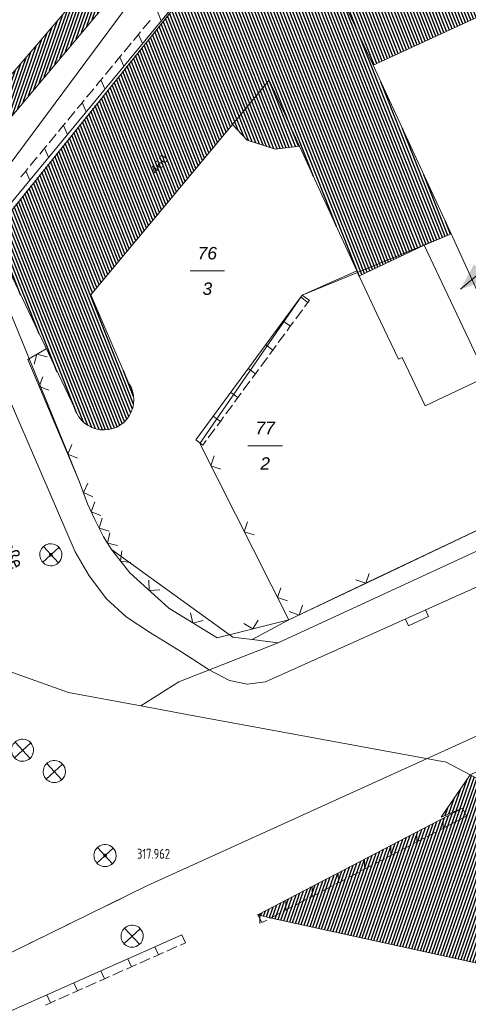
# Model space of a CAD drawing. Header units: metres. Extents: x 345144 to 348639, y 5629211 to 5635235.
# Tile 1054 of 1056: x 347819 to 347849, y 5631546 to 5631613. Entities that reach past the tile are written whole.
import ezdxf
from ezdxf.enums import TextEntityAlignment as Align

# ---------------------------------------------------------------- set-up
doc = ezdxf.new("R2010")
doc.units = ezdxf.units.M
doc.header["$MEASUREMENT"] = 0
doc.linetypes.add('8_8', pattern=[2.8, 1.4, -1.4])
for name, color, linetype in [('028 Geländeform', 7, 'Continuous'), ('065-066 Ver_Entsorgung', 7, 'Continuous'), ('065-066 Ver_Entsorgung Ausg.', 7, 'Continuous'), ('081-083 Topographie', 7, 'Continuous'), ('AX Flurstück', 7, 'Continuous'), ('AX Gebäude', 7, 'Continuous'), ('Definitionslinie', 7, 'Continuous'), ('MG Präsentationsobjekt - Linie', 7, 'Continuous'), ('Präsentationsobjekt -Text (punktförmig)', 7, 'Continuous'), ('Strasse Lokation', 7, 'Continuous')]:
    doc.layers.add(name, color=color, linetype=linetype)
doc.styles.add('ARIAL', font='arial.ttf', dxfattribs={"height": 1})
doc.styles.add('ARIALIT', font='ariali.ttf', dxfattribs={"height": 1})
doc.styles.add('DIN-6776-IT', font='txt', dxfattribs={"height": 1})
pattern_1 = [(250.9552151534, (0, 0), (0.1890527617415, -0.065261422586), [])]
pattern_2 = [(111.5294117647, (0, 0), (-0.186045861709, -0.07339575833), [])]

# ---------------------------------------------------------------- blocks, each defined once
blk = doc.blocks.new('alk_3504_nrw')
at = {"color": 134, "lineweight": 5, "true_color": 0x00b2b2, "flags": 128}
for points in [[(-0.729333, -0.684), (-0.707333, -0.707333), (0.707333, 0.707333)], [(-0.707333, 0.707333), (0.707333, -0.707333)]]:
    blk.add_lwpolyline(points, dxfattribs=at)
at = {"color": 134, "lineweight": 5, "true_color": 0x00b2b2}
for start, end in [(90, -90), (-90, 90)]:
    blk.add_arc((0, 0), 1, start, end, dxfattribs=at)
blk = doc.blocks.new('alk_043x_nrw')
h = blk.add_hatch(color=7)
edge = h.paths.add_edge_path(flags=0)
edge.add_arc((0, 0), 1, 180, 360, ccw=False)
edge.add_arc((0, 0), 1, 0, 180, ccw=False)
blk = doc.blocks.new('swc_strasseneinlauf')
at = {"color": 7, "lineweight": 5, "flags": 128}
blk.add_lwpolyline([(-1, 0), (-1, -0.666667), (1, -0.666667), (1, 0)], dxfattribs=at)

msp = doc.modelspace()

# ---------------------------------------------------------------- hatches: boundary and pattern name
at = {"layer": '028 Geländeform', "true_color": 0xb27500}
h = msp.add_hatch(dxfattribs=at)
h.set_pattern_fill('_USER', color=44, scale=0.2, angle=250.95521515, style=0, pattern_type=0)
h.set_pattern_definition(pattern_1)
h.paths.add_polyline_path([(347859.963, 5631654.845), (347860.24, 5631655.127), (347860.24, 5631655.127), (347860.557, 5631655.165), (347860.557, 5631655.165), (347861.52, 5631655.281), (347861.52, 5631655.281), (347861.522, 5631655.068), (347861.522, 5631655.068), (347861.527, 5631654.362), (347861.527, 5631654.362), (347845.968, 5631637.982), (347845.968, 5631637.982), (347834.194, 5631625.586), (347834.194, 5631625.586), (347815.978, 5631603.825), (347815.978, 5631603.825), (347814.318, 5631603.591), (347814.318, 5631603.591), (347813.878, 5631603.92), (347813.878, 5631603.92), (347817.641, 5631608.642), (347817.641, 5631608.642), (347833.716, 5631627.459), (347833.716, 5631627.459), (347843.738, 5631638.345), (347843.738, 5631638.345), (347844.649, 5631639.344), (347844.649, 5631639.344), (347845.233, 5631639.985), (347845.233, 5631639.985), (347847.343, 5631642.032), (347847.343, 5631642.032), (347853.144, 5631647.922), (347853.144, 5631647.922), (347859.669, 5631654.547), (347859.669, 5631654.547)], flags=0)
h = msp.add_hatch(dxfattribs=at)
h.set_pattern_fill('_USER', color=44, scale=0.2, angle=250.95521515, style=0, pattern_type=0)
h.set_pattern_definition(pattern_1)
h.paths.add_polyline_path([(347913.065, 5631546.423), (347917.03, 5631546.304), (347917.03, 5631546.304), (347917.046, 5631543.479), (347917.046, 5631543.479), (347913.509, 5631543.409), (347913.509, 5631543.409), (347913.506, 5631543.409), (347913.506, 5631543.409), (347911.561, 5631543.37), (347911.561, 5631543.37), (347884.87, 5631543.623), (347884.87, 5631543.623), (347872.109, 5631544.642), (347872.109, 5631544.642), (347867.007, 5631545.261), (347867.007, 5631545.261), (347861.21, 5631546.299), (347861.21, 5631546.299), (347853.074, 5631547.97), (347853.074, 5631547.97), (347835.553, 5631551.816), (347835.553, 5631551.816), (347834.619, 5631552.04), (347834.619, 5631552.04), (347848.478, 5631559.262), (347848.478, 5631559.262), (347847.047, 5631558.661), (347847.047, 5631558.661), (347849.002, 5631561.519), (347849.002, 5631561.519), (347872.768, 5631552.018), (347872.768, 5631552.018), (347876.39, 5631550.57), (347876.39, 5631550.57), (347888.468, 5631548.698), (347888.468, 5631548.698), (347890.216, 5631548.357), (347890.216, 5631548.357), (347902.987, 5631547.352), (347902.987, 5631547.352)], flags=0)
at = {"layer": 'AX Gebäude', "true_color": 0x4f4f4f}
h = msp.add_hatch(dxfattribs=at)
h.set_pattern_fill('_USER', color=251, scale=0.2, angle=111.52941176, style=0, pattern_type=0)
h.set_pattern_definition(pattern_2)
h.paths.add_polyline_path([(347862.927, 5631631.657), (347865.355, 5631626.408), (347867.496, 5631627.399), (347869.851, 5631622.31), (347842.44, 5631609.627), (347837.657, 5631619.967)], flags=0)
h = msp.add_hatch(dxfattribs=at)
h.set_pattern_fill('_USER', color=251, scale=0.2, angle=111.52941176, style=0, pattern_type=0)
h.set_pattern_definition(pattern_2)
edge = h.paths.add_edge_path(flags=0)
edge.add_line((347837.657, 5631619.967), (347842.44, 5631609.627))
edge.add_line((347842.44, 5631609.627), (347847.73, 5631598.194))
edge.add_line((347847.73, 5631598.194), (347845.948, 5631597.446))
edge.add_line((347845.948, 5631597.446), (347845.898, 5631597.428))
edge.add_line((347845.898, 5631597.428), (347841.469, 5631595.34))
edge.add_line((347841.469, 5631595.34), (347841.324, 5631595.693))
edge.add_line((347841.324, 5631595.693), (347837.455, 5631604.145))
edge.add_line((347837.455, 5631604.145), (347835.405, 5631608.611))
edge.add_line((347835.405, 5631608.611), (347832.921, 5631605.62))
edge.add_line((347832.921, 5631605.62), (347823.316, 5631594.053))
edge.add_line((347823.316, 5631594.053), (347825.904, 5631588.054))
edge.add_arc((347824.193, 5631586.944), 2.039515, -161.89367007, 32.97322586, ccw=False)
edge.add_line((347822.254, 5631586.31), (347816.607, 5631598.141))
edge.add_line((347816.607, 5631598.141), (347829.895, 5631614.69))
edge.add_line((347829.895, 5631614.69), (347834.228, 5631616.694))
edge.add_line((347834.228, 5631616.694), (347833.232, 5631618.846))
edge.add_line((347833.232, 5631618.846), (347835.199, 5631619.756))
edge.add_line((347835.199, 5631619.756), (347835.552, 5631618.994))
edge.add_line((347835.552, 5631618.994), (347837.657, 5631619.967))
h = msp.add_hatch(dxfattribs=at)
h.set_pattern_fill('_USER', color=251, scale=0.2, angle=111.52941176, style=0, pattern_type=0)
h.set_pattern_definition(pattern_2)
h.paths.add_polyline_path([(347832.921, 5631605.62), (347835.405, 5631608.611), (347837.455, 5631604.145), (347835.805, 5631603.942), (347833.899, 5631604.55)], flags=0)
at = {"layer": 'MG Präsentationsobjekt - Linie', "true_color": 0x5e5e5e}
msp.add_hatch(color=251, dxfattribs=at).paths.add_polyline_path([(347849.266803, 5631596.14386), (347850.186761, 5631595.036034), (347848.342, 5631594.44)], flags=0)

# ---------------------------------------------------------------- linework, layer by layer
at = {"layer": '081-083 Topographie', "color": 7, "linetype": 'Continuous', "lineweight": 5, "flags": 128}
for points in [[(347830.423, 5631584.231), (347837.634, 5631594.041)], [(347810.862, 5631545.97), (347814.081, 5631547.614), (347814.081, 5631547.614), (347827.121, 5631553.993), (347827.121, 5631553.993), (347852.206, 5631565.418), (347852.206, 5631565.418), (347892.536, 5631583.787), (347892.536, 5631583.787), (347908.162, 5631589.855), (347908.162, 5631589.855), (347909.203, 5631590.194)], [(347820.303, 5631590.399), (347819.046, 5631589.679), (347819.046, 5631589.679), (347822.537, 5631581.432), (347822.537, 5631581.432), (347823.099, 5631579.892), (347823.099, 5631579.892), (347823.583, 5631578.829), (347823.583, 5631578.829), (347824.183, 5631577.668), (347824.183, 5631577.668), (347824.714, 5631576.801), (347824.714, 5631576.801), (347825.957, 5631575.213), (347825.957, 5631575.213), (347828.603, 5631572.83), (347828.603, 5631572.83), (347831.87, 5631570.803), (347831.87, 5631570.803), (347836.723, 5631572.024)], [(347830.692, 5631583.987), (347836.723, 5631572.024)], [(347836.723, 5631572.024), (347842.639, 5631574.846)]]:
    msp.add_lwpolyline(points, dxfattribs=at)
at = {"layer": 'AX Flurstück', "color": 8, "linetype": 'Continuous', "lineweight": 13, "true_color": 0x808080, "flags": 128}
for points in [[(347871.334, 5631657.08), (347881.292, 5631619.258), (347882.322, 5631615.295), (347887.563, 5631595.128), (347878.326, 5631591.825), (347867.852, 5631586.82), (347855.576, 5631580.954), (347851.782, 5631589.304), (347847.73, 5631598.194), (347842.44, 5631609.627), (347837.656, 5631619.967), (347836.076, 5631622.823), (347835.414, 5631624.714), (347847.161, 5631637.004), (347845.663, 5631638.232), (347842.544, 5631641.653), (347846.233, 5631641.296), (347846.223, 5631644.046), (347849.585, 5631647.168), (347856.944, 5631650.488), (347857.21, 5631651.197), (347856.033, 5631654.389), (347871.334, 5631657.08)], [(347812.924, 5631650.613), (347836.919, 5631654.752), (347842.544, 5631641.653), (347845.663, 5631638.232), (347847.161, 5631637.004), (347835.414, 5631624.714), (347832.564, 5631621.622), (347831.181, 5631620.037), (347826.607, 5631614.795), (347817.795, 5631602.861), (347814.843, 5631597.915), (347796.454, 5631638.615), (347795.121, 5631642.182), (347812.924, 5631650.613)], [(347796.454, 5631638.615), (347814.843, 5631597.915), (347817.521, 5631593.721), (347822.538, 5631581.432), (347823.1, 5631579.892), (347823.584, 5631578.829), (347824.183, 5631577.668), (347824.714, 5631576.8), (347832.937, 5631570.849), (347834.24, 5631570.693), (347835.997, 5631570.482), (347829.274, 5631567.829), (347826.717, 5631566.196), (347821.81, 5631567.096), (347818.644, 5631568.235), (347816.061, 5631569.171), (347807.232, 5631593.505), (347805.524, 5631597.287), (347797.785, 5631615.683)], [(347836.723, 5631572.023), (347834.24, 5631570.693), (347832.937, 5631570.849), (347824.714, 5631576.8), (347824.183, 5631577.668), (347823.584, 5631578.829), (347823.1, 5631579.892), (347822.538, 5631581.432), (347817.521, 5631593.721), (347814.843, 5631597.915), (347817.795, 5631602.861), (347826.607, 5631614.795), (347831.181, 5631620.037), (347832.564, 5631621.622), (347835.414, 5631624.714), (347836.076, 5631622.823), (347837.656, 5631619.967), (347842.44, 5631609.627), (347847.73, 5631598.194), (347841.38, 5631595.58), (347837.635, 5631594.041), (347830.692, 5631583.987), (347836.723, 5631572.023)], [(347926.631, 5631600.505), (347926.519, 5631594.517), (347921.216, 5631591.238), (347916.181, 5631590.053), (347911.797, 5631589.14), (347896.699, 5631583.291), (347881.517, 5631576.721), (347865.213, 5631569.19), (347849.003, 5631561.518), (347847.377, 5631562.385), (347829.816, 5631565.62), (347826.717, 5631566.196), (347829.274, 5631567.829), (347835.997, 5631570.482), (347856.149, 5631579.79), (347876.617, 5631589.244), (347895.562, 5631597.672), (347915.123, 5631604.513), (347920.477, 5631606.189), (347924.519, 5631607.626), (347926.631, 5631600.505)], [(347856.149, 5631579.79), (347835.997, 5631570.482), (347834.24, 5631570.693), (347836.723, 5631572.023), (347842.639, 5631574.845), (347854.007, 5631580.268), (347855.576, 5631580.954), (347867.852, 5631586.82), (347878.326, 5631591.825), (347887.563, 5631595.128), (347892.603, 5631597.416), (347895.391, 5631598.162), (347895.562, 5631597.672), (347876.617, 5631589.244), (347856.149, 5631579.79)], [(347847.73, 5631598.194), (347851.782, 5631589.304), (347845.955, 5631586.539), (347844.407, 5631589.814), (347844.152, 5631589.694), (347842.676, 5631592.766), (347841.38, 5631595.58), (347847.73, 5631598.194)], [(347842.676, 5631592.766), (347844.152, 5631589.694), (347844.407, 5631589.814), (347845.955, 5631586.539), (347851.782, 5631589.304), (347855.576, 5631580.954), (347854.007, 5631580.268), (347842.639, 5631574.845), (347836.723, 5631572.023), (347830.692, 5631583.987), (347837.635, 5631594.041), (347841.38, 5631595.58), (347842.676, 5631592.766)], [(347810.981, 5631534.044), (347814.072, 5631555.597), (347816.061, 5631569.171), (347818.644, 5631568.235), (347821.81, 5631567.096), (347826.717, 5631566.196), (347829.816, 5631565.62), (347847.377, 5631562.385), (347849.003, 5631561.518), (347860.775, 5631555.226), (347876.297, 5631551.073), (347888.47, 5631548.698)]]:
    msp.add_lwpolyline(points, dxfattribs=at)
at = {"layer": 'AX Gebäude', "color": 7, "linetype": 'Continuous', "lineweight": 5, "flags": 128}
for points in [[(347862.927, 5631631.657), (347865.355, 5631626.408), (347867.496, 5631627.399), (347869.851, 5631622.31), (347842.44, 5631609.627), (347837.657, 5631619.967), (347862.927, 5631631.657)], [(347822.254, 5631586.31), (347816.607, 5631598.141), (347829.895, 5631614.69), (347834.228, 5631616.694), (347833.232, 5631618.846), (347835.199, 5631619.756), (347835.552, 5631618.994), (347837.657, 5631619.967)], [(347837.657, 5631619.967), (347842.44, 5631609.627), (347847.73, 5631598.194), (347845.948, 5631597.446), (347845.898, 5631597.428), (347841.469, 5631595.34), (347841.324, 5631595.693), (347837.455, 5631604.145), (347835.405, 5631608.611), (347832.921, 5631605.62), (347823.316, 5631594.053), (347825.904, 5631588.054)], [(347832.921, 5631605.62), (347835.405, 5631608.611), (347837.455, 5631604.145), (347835.805, 5631603.942), (347833.899, 5631604.55), (347832.921, 5631605.62)]]:
    msp.add_lwpolyline(points, dxfattribs=at)
at = {"layer": 'AX Gebäude', "color": 7, "linetype": 'Continuous', "lineweight": 5}
msp.add_arc((347824.193, 5631586.944), 2.039515, -161.89367007, 32.97322586, dxfattribs=at)
at = {"layer": 'Definitionslinie', "color": 219, "linetype": 'Continuous', "lineweight": 5, "true_color": 0x5c3d57, "flags": 128}
msp.add_lwpolyline([(347794.906, 5631640.591), (347797.238, 5631635.111), (347801.625, 5631624.741), (347811.903, 5631600.667), (347811.903, 5631600.667), (347813.493, 5631596.945), (347813.493, 5631596.945), (347814.781, 5631593.927), (347819.938, 5631582.05), (347822.252, 5631576.633), (347823.205, 5631575.011), (347824.371, 5631573.459), (347825.703, 5631572.238), (347827.362, 5631571.143), (347829.41, 5631569.877), (347831.34, 5631568.645), (347832.699, 5631567.915), (347833.909, 5631567.669), (347835.149, 5631567.838), (347859.315, 5631578.702), (347867.334, 5631582.321), (347896.305, 5631595.123), (347910.315, 5631600.483), (347915.788, 5631602.482)], dxfattribs=at)
at = {"layer": 'Definitionslinie', "color": 44, "linetype": 'Continuous', "lineweight": 5, "true_color": 0xb27500, "flags": 128}
for points in [[(347817.641, 5631608.642), (347833.716, 5631627.459)], [(347815.978, 5631603.825), (347834.194, 5631625.586)], [(347815.471, 5631597.331), (347834.435, 5631620.343)], [(347828.092, 5631612.647), (347827.824, 5631613.265)], [(347828.092, 5631612.647), (347827.824, 5631613.265)], [(347826.853, 5631612.086), (347827.33, 5631612.665)], [(347826.853, 5631612.086), (347827.33, 5631612.665)], [(347826.455, 5631611.604), (347826.694, 5631611.893)], [(347826.455, 5631611.604), (347826.694, 5631611.893)], [(347826.217, 5631611.315), (347826.455, 5631611.604)], [(347826.217, 5631611.315), (347826.455, 5631611.604)], [(347826.821, 5631611.104), (347826.553, 5631611.722)], [(347826.821, 5631611.104), (347826.553, 5631611.722)], [(347825.581, 5631610.543), (347826.058, 5631611.122)], [(347825.581, 5631610.543), (347826.058, 5631611.122)], [(347824.945, 5631609.771), (347825.183, 5631610.06)], [(347824.945, 5631609.771), (347825.183, 5631610.06)], [(347825.183, 5631610.06), (347825.422, 5631610.35)], [(347825.183, 5631610.06), (347825.422, 5631610.35)], [(347825.548, 5631609.56), (347825.28, 5631610.178)], [(347825.548, 5631609.56), (347825.28, 5631610.178)], [(347824.309, 5631608.999), (347824.786, 5631609.578)], [(347824.309, 5631608.999), (347824.786, 5631609.578)], [(347823.912, 5631608.517), (347824.15, 5631608.806)], [(347823.912, 5631608.517), (347824.15, 5631608.806)], [(347824.277, 5631608.017), (347824.009, 5631608.635)], [(347824.277, 5631608.017), (347824.009, 5631608.635)], [(347823.037, 5631607.456), (347823.514, 5631608.035)], [(347823.037, 5631607.456), (347823.514, 5631608.035)], [(347823.673, 5631608.228), (347823.912, 5631608.517)], [(347823.673, 5631608.228), (347823.912, 5631608.517)], [(347822.64, 5631606.974), (347822.878, 5631607.263)], [(347822.64, 5631606.974), (347822.878, 5631607.263)], [(347822.401, 5631606.684), (347822.64, 5631606.974)], [(347822.401, 5631606.684), (347822.64, 5631606.974)], [(347823.006, 5631606.474), (347822.738, 5631607.092)], [(347823.006, 5631606.474), (347822.738, 5631607.092)], [(347821.765, 5631605.912), (347822.242, 5631606.491)], [(347821.765, 5631605.912), (347822.242, 5631606.491)], [(347821.129, 5631605.141), (347821.368, 5631605.43)], [(347821.129, 5631605.141), (347821.368, 5631605.43)], [(347821.368, 5631605.43), (347821.606, 5631605.72)], [(347821.368, 5631605.43), (347821.606, 5631605.72)], [(347821.733, 5631604.93), (347821.465, 5631605.548)], [(347821.733, 5631604.93), (347821.465, 5631605.548)], [(347820.493, 5631604.369), (347820.97, 5631604.948)], [(347820.493, 5631604.369), (347820.97, 5631604.948)], [(347819.857, 5631603.597), (347820.096, 5631603.887)], [(347819.857, 5631603.597), (347820.096, 5631603.887)], [(347820.096, 5631603.887), (347820.334, 5631604.176)], [(347820.096, 5631603.887), (347820.334, 5631604.176)], [(347820.462, 5631603.387), (347820.194, 5631604.005)], [(347820.462, 5631603.387), (347820.194, 5631604.005)], [(347819.221, 5631602.826), (347819.698, 5631603.404)], [(347819.221, 5631602.826), (347819.698, 5631603.404)], [(347818.824, 5631602.343), (347819.062, 5631602.633)], [(347818.824, 5631602.343), (347819.062, 5631602.633)], [(347818.585, 5631602.054), (347818.824, 5631602.343)], [(347818.585, 5631602.054), (347818.824, 5631602.343)], [(347819.189, 5631601.843), (347818.921, 5631602.461)], [(347819.189, 5631601.843), (347818.921, 5631602.461)], [(347847.047, 5631558.661), (347849.002, 5631561.519)], [(347834.619, 5631552.04), (347848.478, 5631559.262)], [(347834.619, 5631552.04), (347848.478, 5631559.262)], [(347847.047, 5631558.661), (347848.478, 5631559.262)], [(347848.755, 5631558.73), (347848.478, 5631559.262)], [(347848.755, 5631558.73), (347848.478, 5631559.262)], [(347847.176, 5631557.907), (347847.17, 5631558.581)], [(347847.176, 5631557.907), (347847.17, 5631558.581)], [(347847.311, 5631557.978), (347848.755, 5631558.73)], [(347847.311, 5631557.978), (347848.755, 5631558.73)], [(347846.979, 5631557.804), (347847.311, 5631557.978)], [(347846.979, 5631557.804), (347847.311, 5631557.978)], [(347845.403, 5631556.982), (347845.397, 5631557.656)], [(347845.403, 5631556.982), (347845.397, 5631557.656)], [(347845.538, 5631557.053), (347845.87, 5631557.227)], [(347845.538, 5631557.053), (347845.87, 5631557.227)], [(347846.092, 5631557.342), (347846.757, 5631557.689)], [(347846.092, 5631557.342), (347846.757, 5631557.689)], [(347843.629, 5631556.058), (347843.623, 5631556.732)], [(347843.629, 5631556.058), (347843.623, 5631556.732)], [(347844.318, 5631556.418), (347844.984, 5631556.765)], [(347844.318, 5631556.418), (347844.984, 5631556.765)], [(347845.205, 5631556.88), (347845.538, 5631557.053)], [(347845.205, 5631556.88), (347845.538, 5631557.053)], [(347841.856, 5631555.134), (347841.85, 5631555.808)], [(347841.856, 5631555.134), (347841.85, 5631555.808)], [(347842.545, 5631555.494), (347843.21, 5631555.84)], [(347842.545, 5631555.494), (347843.21, 5631555.84)], [(347843.432, 5631555.956), (347843.764, 5631556.129)], [(347843.432, 5631555.956), (347843.764, 5631556.129)], [(347843.764, 5631556.129), (347844.097, 5631556.303)], [(347843.764, 5631556.129), (347844.097, 5631556.303)], [(347841.658, 5631555.032), (347841.991, 5631555.205)], [(347841.658, 5631555.032), (347841.991, 5631555.205)], [(347841.991, 5631555.205), (347842.323, 5631555.378)], [(347841.991, 5631555.205), (347842.323, 5631555.378)], [(347840.082, 5631554.21), (347840.076, 5631554.884)], [(347840.082, 5631554.21), (347840.076, 5631554.884)], [(347840.771, 5631554.57), (347841.436, 5631554.916)], [(347840.771, 5631554.57), (347841.436, 5631554.916)], [(347838.308, 5631553.285), (347838.302, 5631553.959)], [(347838.308, 5631553.285), (347838.302, 5631553.959)], [(347838.998, 5631553.645), (347839.663, 5631553.992)], [(347838.998, 5631553.645), (347839.663, 5631553.992)], [(347839.884, 5631554.107), (347840.217, 5631554.281)], [(347839.884, 5631554.107), (347840.217, 5631554.281)], [(347840.217, 5631554.281), (347840.549, 5631554.454)], [(347840.217, 5631554.281), (347840.549, 5631554.454)], [(347838.111, 5631553.183), (347838.443, 5631553.356)], [(347838.111, 5631553.183), (347838.443, 5631553.356)], [(347838.443, 5631553.356), (347838.776, 5631553.53)], [(347838.443, 5631553.356), (347838.776, 5631553.53)], [(347836.535, 5631552.361), (347836.529, 5631553.035)], [(347836.535, 5631552.361), (347836.529, 5631553.035)], [(347836.67, 5631552.432), (347837.002, 5631552.606)], [(347836.67, 5631552.432), (347837.002, 5631552.606)], [(347837.224, 5631552.721), (347837.889, 5631553.068)], [(347837.224, 5631552.721), (347837.889, 5631553.068)], [(347834.896, 5631551.508), (347834.619, 5631552.04)], [(347834.896, 5631551.508), (347834.619, 5631552.04)], [(347834.619, 5631552.04), (347835.553, 5631551.816)], [(347834.761, 5631551.437), (347834.755, 5631552.111)], [(347834.761, 5631551.437), (347834.755, 5631552.111)], [(347835.45, 5631551.797), (347836.115, 5631552.143)], [(347835.45, 5631551.797), (347836.115, 5631552.143)], [(347835.553, 5631551.816), (347853.074, 5631547.97)], [(347836.337, 5631552.259), (347836.67, 5631552.432)], [(347836.337, 5631552.259), (347836.67, 5631552.432)], [(347834.896, 5631551.508), (347835.229, 5631551.681)], [(347834.896, 5631551.508), (347835.229, 5631551.681)]]:
    msp.add_lwpolyline(points, dxfattribs=at)
at = {"layer": 'Definitionslinie', "color": 7, "linetype": 'Continuous', "lineweight": 5, "flags": 128}
for points in [[(347842.639, 5631574.846), (347854.007, 5631580.268), (347851.305, 5631585.981), (347851.305, 5631585.981), (347850.108, 5631588.511), (347845.898, 5631597.428)], [(347837.634, 5631594.041), (347841.324, 5631595.693)], [(347830.423, 5631584.231), (347837.634, 5631594.041)], [(347838.013, 5631593.544), (347837.529, 5631593.9)], [(347838.013, 5631593.544), (347837.529, 5631593.9)], [(347838.117, 5631593.686), (347837.634, 5631594.041)], [(347838.117, 5631593.686), (347837.634, 5631594.041)], [(347837.791, 5631593.243), (347838.013, 5631593.545)], [(347837.791, 5631593.243), (347838.013, 5631593.545)], [(347838.013, 5631593.545), (347838.117, 5631593.686)], [(347838.013, 5631593.545), (347838.117, 5631593.686)], [(347837.199, 5631592.437), (347837.643, 5631593.041)], [(347837.199, 5631592.437), (347837.643, 5631593.041)], [(347836.83, 5631591.932), (347836.346, 5631592.288)], [(347836.83, 5631591.932), (347836.346, 5631592.288)], [(347836.607, 5631591.631), (347836.829, 5631591.933)], [(347836.607, 5631591.631), (347836.829, 5631591.933)], [(347836.829, 5631591.933), (347837.051, 5631592.236)], [(347836.829, 5631591.933), (347837.051, 5631592.236)], [(347836.014, 5631590.825), (347836.459, 5631591.43)], [(347836.014, 5631590.825), (347836.459, 5631591.43)], [(347835.645, 5631590.321), (347835.161, 5631590.677)], [(347835.645, 5631590.321), (347835.161, 5631590.677)], [(347835.644, 5631590.322), (347835.866, 5631590.624)], [(347835.644, 5631590.322), (347835.866, 5631590.624)], [(347819.046, 5631589.679), (347820.303, 5631590.399)], [(347820.357, 5631589.854), (347819.675, 5631590.039), (347819.489, 5631589.357)], [(347820.357, 5631589.854), (347819.675, 5631590.039), (347819.489, 5631589.357)], [(347835.422, 5631590.02), (347835.644, 5631590.322)], [(347835.422, 5631590.02), (347835.644, 5631590.322)], [(347819.046, 5631589.679), (347822.537, 5631581.432)], [(347834.83, 5631589.214), (347835.274, 5631589.818)], [(347834.83, 5631589.214), (347835.274, 5631589.818)], [(347820.082, 5631588.513), (347819.817, 5631587.858), (347820.472, 5631587.592)], [(347820.082, 5631588.513), (347819.817, 5631587.858), (347820.472, 5631587.592)], [(347834.461, 5631588.709), (347833.977, 5631589.065)], [(347834.461, 5631588.709), (347833.977, 5631589.065)], [(347834.238, 5631588.408), (347834.46, 5631588.71)], [(347834.238, 5631588.408), (347834.46, 5631588.71)], [(347834.46, 5631588.71), (347834.682, 5631589.013)], [(347834.46, 5631588.71), (347834.682, 5631589.013)], [(347833.645, 5631587.603), (347834.089, 5631588.207)], [(347833.645, 5631587.603), (347834.089, 5631588.207)], [(347833.276, 5631587.098), (347832.792, 5631587.454)], [(347833.276, 5631587.098), (347832.792, 5631587.454)], [(347833.275, 5631587.099), (347833.497, 5631587.401)], [(347833.275, 5631587.099), (347833.497, 5631587.401)], [(347832.461, 5631585.991), (347832.905, 5631586.595)], [(347832.461, 5631585.991), (347832.905, 5631586.595)], [(347833.053, 5631586.797), (347833.275, 5631587.099)], [(347833.053, 5631586.797), (347833.275, 5631587.099)], [(347832.092, 5631585.486), (347831.608, 5631585.842)], [(347832.092, 5631585.486), (347831.608, 5631585.842)], [(347831.868, 5631585.185), (347832.091, 5631585.487)], [(347831.868, 5631585.185), (347832.091, 5631585.487)], [(347832.091, 5631585.487), (347832.313, 5631585.79)], [(347832.091, 5631585.487), (347832.313, 5631585.79)], [(347831.276, 5631584.38), (347831.72, 5631584.984)], [(347831.276, 5631584.38), (347831.72, 5631584.984)], [(347822.032, 5631583.909), (347821.766, 5631583.253), (347822.421, 5631582.988)], [(347822.032, 5631583.909), (347821.766, 5631583.253), (347822.421, 5631582.988)], [(347830.906, 5631583.876), (347830.423, 5631584.231)], [(347830.907, 5631583.875), (347830.423, 5631584.231)], [(347830.906, 5631583.876), (347830.423, 5631584.231)], [(347830.907, 5631583.875), (347830.423, 5631584.231)], [(347830.692, 5631583.987), (347836.723, 5631572.024)], [(347830.906, 5631583.876), (347831.128, 5631584.178)], [(347830.906, 5631583.876), (347831.128, 5631584.178)], [(347831.678, 5631583.142), (347831.457, 5631582.47), (347832.128, 5631582.249)], [(347831.678, 5631583.142), (347831.457, 5631582.47), (347832.128, 5631582.249)], [(347822.537, 5631581.432), (347823.099, 5631579.892)], [(347823.116, 5631581.303), (347822.818, 5631580.662), (347823.459, 5631580.364)], [(347823.116, 5631581.303), (347822.818, 5631580.662), (347823.459, 5631580.364)], [(347823.099, 5631579.892), (347823.583, 5631578.829)], [(347823.589, 5631580.023), (347823.341, 5631579.361), (347824.003, 5631579.113)], [(347823.589, 5631580.023), (347823.341, 5631579.361), (347824.003, 5631579.113)], [(347823.583, 5631578.829), (347824.183, 5631577.668)], [(347824.098, 5631578.922), (347823.883, 5631578.249), (347824.557, 5631578.034)], [(347824.098, 5631578.922), (347823.883, 5631578.249), (347824.557, 5631578.034)], [(347833.929, 5631578.677), (347833.708, 5631578.006), (347834.379, 5631577.784)], [(347833.929, 5631578.677), (347833.708, 5631578.006), (347834.379, 5631577.784)], [(347824.614, 5631577.922), (347824.449, 5631577.235), (347825.136, 5631577.069)], [(347824.614, 5631577.922), (347824.449, 5631577.235), (347825.136, 5631577.069)], [(347824.183, 5631577.668), (347824.714, 5631576.801)], [(347824.714, 5631576.801), (347825.957, 5631575.213)], [(347825.421, 5631576.709), (347825.336, 5631576.007), (347826.037, 5631575.922)], [(347825.421, 5631576.709), (347825.336, 5631576.007), (347826.037, 5631575.922)], [(347825.957, 5631575.213), (347828.603, 5631572.83)], [(347841.271, 5631574.747), (347841.937, 5631574.511), (347842.174, 5631575.178)], [(347841.271, 5631574.747), (347841.937, 5631574.511), (347842.174, 5631575.178)], [(347827.243, 5631574.728), (347827.28, 5631574.022), (347827.986, 5631574.058)], [(347827.243, 5631574.728), (347827.28, 5631574.022), (347827.986, 5631574.058)], [(347836.723, 5631572.024), (347842.639, 5631574.846)], [(347836.18, 5631574.212), (347835.958, 5631573.541), (347836.63, 5631573.319)], [(347836.18, 5631574.212), (347835.958, 5631573.541), (347836.63, 5631573.319)], [(347828.603, 5631572.83), (347831.87, 5631570.803)], [(347830.075, 5631572.505), (347830.237, 5631571.817), (347830.925, 5631571.978)], [(347830.075, 5631572.505), (347830.237, 5631571.817), (347830.925, 5631571.978)], [(347836.758, 5631572.595), (347837.425, 5631572.359), (347837.661, 5631573.025)], [(347836.758, 5631572.595), (347837.425, 5631572.359), (347837.661, 5631573.025)], [(347831.87, 5631570.803), (347836.723, 5631572.024)], [(347833.69, 5631571.776), (347834.297, 5631571.414), (347834.659, 5631572.02)], [(347833.69, 5631571.776), (347834.297, 5631571.414), (347834.659, 5631572.02)], [(347827.121, 5631553.993), (347852.206, 5631565.418)], [(347829.48, 5631550.683), (347812.709, 5631543.227), (347811.859, 5631542.839), (347812.726, 5631537)], [(347829.724, 5631550.135), (347829.48, 5631550.683)], [(347829.48, 5631550.683), (347829.724, 5631550.135)], [(347827.653, 5631549.871), (347827.897, 5631549.322)], [(347829.153, 5631549.881), (347828.468, 5631549.576)], [(347829.724, 5631550.135), (347829.382, 5631549.983)], [(347827.897, 5631549.322), (347827.554, 5631549.17)], [(347828.239, 5631549.475), (347827.897, 5631549.322)], [(347826.07, 5631548.51), (347825.727, 5631548.358)], [(347825.826, 5631549.058), (347826.07, 5631548.51)], [(347826.412, 5631548.662), (347826.07, 5631548.51)], [(347827.326, 5631549.068), (347826.64, 5631548.764)], [(347823.999, 5631548.246), (347824.242, 5631547.698)], [(347824.585, 5631547.85), (347824.242, 5631547.698)], [(347825.499, 5631548.256), (347824.813, 5631547.952)], [(347822.171, 5631547.434), (347822.415, 5631546.885)], [(347823.672, 5631547.444), (347822.986, 5631547.139)], [(347824.242, 5631547.698), (347823.9, 5631547.546)], [(347820.344, 5631546.621), (347820.588, 5631546.073)], [(347821.845, 5631546.631), (347821.159, 5631546.327)], [(347822.415, 5631546.885), (347822.073, 5631546.733)], [(347822.758, 5631547.038), (347822.415, 5631546.885)], [(347820.588, 5631546.073), (347820.246, 5631545.921)], [(347820.93, 5631546.225), (347820.588, 5631546.073)]]:
    msp.add_lwpolyline(points, dxfattribs=at)
at = {"layer": 'Definitionslinie', "color": 7, "linetype": '8_8', "lineweight": 5, "flags": 128}
msp.add_lwpolyline([(347814.081, 5631547.614), (347827.121, 5631553.993)], dxfattribs=at)
at = {"layer": 'MG Präsentationsobjekt - Linie', "color": 251, "linetype": 'Continuous', "lineweight": 13, "true_color": 0x5e5e5e, "flags": 128}
msp.add_lwpolyline([(347848.342, 5631594.44), (347850.571, 5631596.291)], dxfattribs=at)
at = {"layer": 'Präsentationsobjekt -Text (punktförmig)', "color": 251, "linetype": 'Continuous', "lineweight": 13, "true_color": 0x5e5e5e, "flags": 128}
for points in [[(347830.0388, 5631595.68252), (347832.3812, 5631595.68252)], [(347833.9548, 5631583.83152), (347836.2972, 5631583.83152)]]:
    msp.add_lwpolyline(points, dxfattribs=at)

# ---------------------------------------------------------------- block references
at = {"layer": '028 Geländeform', "xscale": 0.125, "yscale": 0.125, "rotation": -2.326609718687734}
for p in [(347820.614, 5631576.444), (347824.284, 5631556.054)]:
    msp.add_blockref('alk_043x_nrw', p, dxfattribs=at)
at = {"layer": '065-066 Ver_Entsorgung', "xscale": 0.75, "yscale": 0.75, "rotation": -2.326609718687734}
for p in [(347820.614, 5631576.444), (347818.696, 5631563.192), (347820.849, 5631561.748), (347824.284, 5631556.054), (347826.117, 5631550.588)]:
    msp.add_blockref('alk_3504_nrw', p, dxfattribs=at)
at = {"layer": '065-066 Ver_Entsorgung Ausg.', "xscale": 0.75, "yscale": 0.75, "rotation": 25.05859564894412}
msp.add_blockref('swc_strasseneinlauf', (347845.303, 5631572.403), dxfattribs=at)

# ---------------------------------------------------------------- texts
at = {"layer": '065-066 Ver_Entsorgung Ausg.', "color": 134, "true_color": 0x00b2b2, "style": 'DIN-6776-IT', "width": 0.8}
msp.add_text('317.962', height=0.6762, dxfattribs=at).set_placement((347826.442, 5631555.834))
at = {"layer": 'Präsentationsobjekt -Text (punktförmig)', "color": 7, "style": 'ARIAL'}
msp.add_text('460', height=0.5894699, rotation=52.71211119, dxfattribs=at).set_placement((347828.182, 5631602.732), align=Align.CENTER)
at = {"layer": 'Präsentationsobjekt -Text (punktförmig)', "color": 8, "true_color": 0x808080, "style": 'ARIALIT'}
for s, p in [('76', (347831.21, 5631596.88588)), ('3', (347831.21, 5631594.47916)), ('77', (347835.126, 5631585.03488)), ('2', (347835.126, 5631582.62816))]:
    msp.add_text(s, height=0.8421, dxfattribs=at).set_placement(p, align=Align.MIDDLE_CENTER)
at = {"layer": 'Strasse Lokation', "color": 219, "true_color": 0x5c3d57, "style": 'ARIAL', "width": 0.8}
msp.add_text('Nevoigtstraße', height=0.94657515, rotation=-65.76006875, dxfattribs=at).set_placement((347815.255, 5631581.388))

doc.saveas('drawing.dxf')
